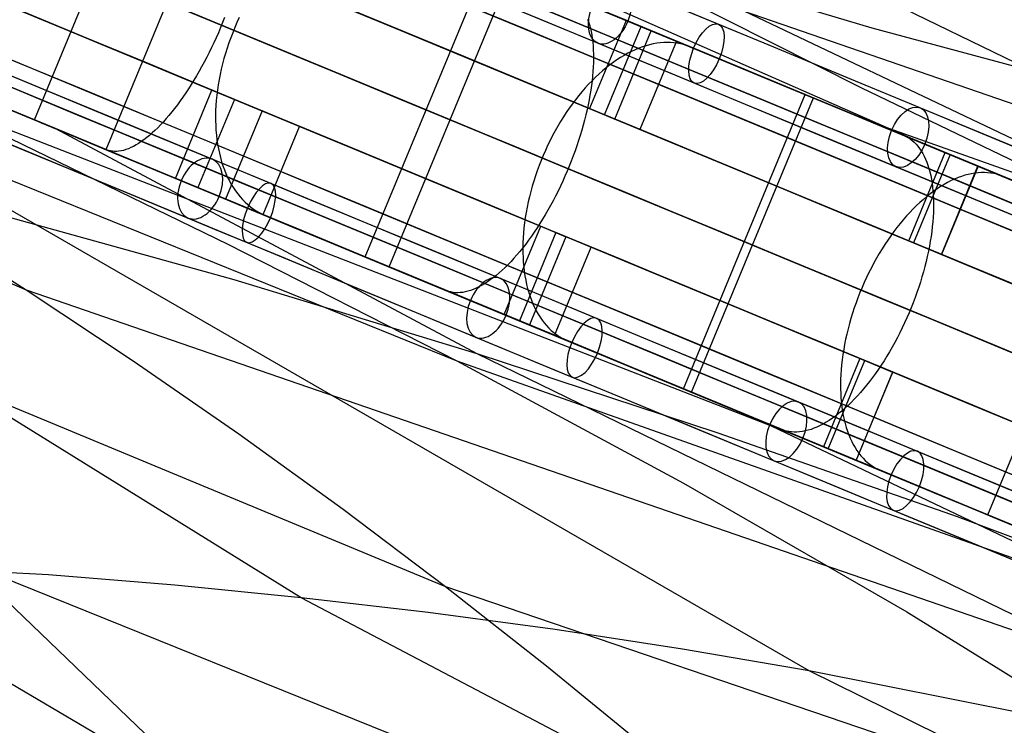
# Model space of a CAD drawing. Extents: x -3378 to 3007, y -425 to 173.
# Tile 370 of 396: x 2509 to 2602, y -153 to -87. Entities that reach past the tile are written whole.
import ezdxf

# ---------------------------------------------------------------- set-up
doc = ezdxf.new("R2010")
doc.units = 0
doc.layers.add('PREDEFINITO', color=7, linetype='CONTINUOUS')

msp = doc.modelspace()

# ---------------------------------------------------------------- linework, layer by layer
at = {"layer": 'PREDEFINITO'}
for p, q in [((2439.952, -30.246, 2529.24), (2593.737, -98.014, 2908.008)), ((2389.168, -53.456, 2307.779), (2550.428, -118.751, 2710.177)), ((2532.877, -56.493, 2490.824), (2691.819, -133.883, 2888.673)), ((2425.595, -64.906, 2529.24), (2582.257, -125.729, 2908.008)), ((2510.624, -96.059, 1431.605), (2522.105, -68.342, 1431.605)), ((2583.649, -147.963, 1734.319), (2450.41, -71.12, 1397.915)), ((2517.383, -98.858, 2840.919), (2528.864, -71.142, 2840.919)), ((2429.551, -78.125, 2287.676), (2509.863, -112.054, 2490.824)), ((2566.296, -80.442, 2710.177), (2665.411, -127.7, 2954.645)), ((2566.296, -80.442, 2710.177), (2589.547, -87.39, 2700.97)), ((2541.802, -108.973, 1445.949), (2553.282, -81.256, 1445.949)), ((2544.052, -109.905, 2865.62), (2555.533, -82.189, 2865.62)), ((2734.314, -139.931, 1917.212), (2567.202, -82.266, 1519.364)), ((2588.55, -93.041, 1509.55), (2567.202, -82.266, 1519.364)), ((2570.629, -88.441, 1442.75), (2557.067, -82.824, 1435.881)), ((2558.375, -83.364, 2879.868), (2570.222, -88.273, 2889.718)), ((2528.365, -86.891, 1399.065), (2528.167, -87.369, 1399.065)), ((2528.557, -86.41, 1399.081), (2528.365, -86.891, 1399.065)), ((2529.72, -86.892, 2892.776), (2529.512, -87.366, 2892.79)), ((2529.939, -86.424, 2892.749), (2529.72, -86.892, 2892.776)), ((2562.756, -86.554, 1422.247), (2562.853, -86.829, 1421.819)), ((2562.853, -86.829, 1421.819), (2562.941, -87.117, 1421.398)), ((2566.384, -86.683, 1441.504), (2562.94, -94.998, 1441.504)), ((2562.941, -87.117, 1421.398), (2563.019, -87.418, 1420.984)), ((2527.963, -87.845, 1399.081), (2527.753, -88.317, 1399.114)), ((2528.167, -87.369, 1399.065), (2527.963, -87.845, 1399.081)), ((2529.314, -87.844, 2892.79), (2529.126, -88.327, 2892.776)), ((2529.512, -87.366, 2892.79), (2529.314, -87.844, 2892.79)), ((2563.019, -87.418, 1420.984), (2563.089, -87.733, 1420.579)), ((2563.089, -87.733, 1420.579), (2563.149, -88.06, 1420.182)), ((2563.149, -88.06, 1420.182), (2563.199, -88.399, 1419.794)), ((2564.361, -95.587, 2896.261), (2567.806, -87.272, 2896.261)), ((2565.31, -95.98, 1436.079), (2568.754, -87.665, 1436.079)), ((2589.547, -87.39, 2700.97), (2613.02, -93.699, 2691.892)), ((2527.538, -88.786, 1399.164), (2527.317, -89.249, 1399.23)), ((2527.753, -88.317, 1399.114), (2527.538, -88.786, 1399.164)), ((2528.949, -88.813, 2892.749), (2528.783, -89.302, 2892.707)), ((2529.126, -88.327, 2892.776), (2528.949, -88.813, 2892.749)), ((2563.199, -88.399, 1419.794), (2563.24, -88.75, 1419.415)), ((2563.24, -88.75, 1419.415), (2563.271, -89.113, 1419.047)), ((2571.127, -88.648, 2891.456), (2567.683, -96.963, 2891.456)), ((2568.604, -88.976, 2909.769), (2568.265, -89.07, 2910.149)), ((2568.941, -88.899, 2909.383), (2568.604, -88.976, 2909.769)), ((2569.275, -88.839, 2908.992), (2568.941, -88.899, 2909.383)), ((2569.606, -88.795, 2908.596), (2569.275, -88.839, 2908.992)), ((2569.933, -88.769, 2908.196), (2569.606, -88.795, 2908.596)), ((2570.256, -88.759, 2907.792), (2569.933, -88.769, 2908.196)), ((2570.222, -88.273, 2889.718), (2582.273, -93.265, 2899.294)), ((2570.575, -88.766, 2907.384), (2570.256, -88.759, 2907.792)), ((2570.89, -88.791, 2906.973), (2570.575, -88.766, 2907.384)), ((2584.051, -94, 1449.938), (2570.629, -88.441, 1442.75)), ((2571.199, -88.832, 2906.56), (2570.89, -88.791, 2906.973)), ((2571.503, -88.891, 2906.144), (2571.199, -88.832, 2906.56)), ((2571.801, -88.966, 2905.728), (2571.503, -88.891, 2906.144)), ((2572.093, -89.058, 2905.31), (2571.801, -88.966, 2905.728)), ((2572.378, -89.166, 2904.892), (2572.093, -89.058, 2905.31)), ((2527.092, -89.708, 1399.313), (2526.862, -90.161, 1399.412)), ((2527.317, -89.249, 1399.23), (2527.092, -89.708, 1399.313)), ((2528.629, -89.793, 2892.652), (2528.485, -90.285, 2892.583)), ((2528.783, -89.302, 2892.707), (2528.629, -89.793, 2892.652)), ((2563.271, -89.113, 1419.047), (2563.293, -89.486, 1418.689)), ((2563.293, -89.486, 1418.689), (2563.305, -89.87, 1418.341)), ((2563.305, -89.87, 1418.341), (2563.307, -90.264, 1418.005)), ((2566.205, -89.978, 2912.282), (2565.861, -90.185, 2912.609)), ((2566.549, -89.787, 2911.946), (2566.205, -89.978, 2912.282)), ((2566.894, -89.611, 2911.602), (2566.549, -89.787, 2911.946)), ((2567.238, -89.452, 2911.25), (2566.894, -89.611, 2911.602)), ((2567.582, -89.308, 2910.89), (2567.238, -89.452, 2911.25)), ((2567.924, -89.181, 2910.523), (2567.582, -89.308, 2910.89)), ((2568.265, -89.07, 2910.149), (2567.924, -89.181, 2910.523)), ((2574.556, -90.068, 2901.661), (2572.378, -89.166, 2904.892)), ((2526.627, -90.608, 1399.527), (2526.388, -91.049, 1399.659)), ((2526.862, -90.161, 1399.412), (2526.627, -90.608, 1399.527)), ((2528.353, -90.779, 2892.5), (2528.233, -91.274, 2892.404)), ((2528.485, -90.285, 2892.583), (2528.353, -90.779, 2892.5)), ((2563.3, -90.667, 1417.681), (2563.283, -91.08, 1417.368)), ((2563.307, -90.264, 1418.005), (2563.3, -90.667, 1417.681)), ((2564.836, -90.897, 2913.533), (2564.498, -91.163, 2913.821)), ((2565.176, -90.645, 2913.235), (2564.836, -90.897, 2913.533)), ((2565.518, -90.408, 2912.927), (2565.176, -90.645, 2913.235)), ((2565.861, -90.185, 2912.609), (2565.518, -90.408, 2912.927)), ((2526.146, -91.482, 1399.806), (2525.9, -91.907, 1399.969)), ((2526.388, -91.049, 1399.659), (2526.146, -91.482, 1399.806)), ((2528.125, -91.768, 2892.294), (2528.028, -92.262, 2892.171)), ((2528.233, -91.274, 2892.404), (2528.125, -91.768, 2892.294)), ((2563.256, -91.501, 1417.068), (2563.22, -91.93, 1416.78)), ((2563.283, -91.08, 1417.368), (2563.256, -91.501, 1417.068)), ((2563.83, -91.738, 2914.365), (2563.501, -92.046, 2914.62)), ((2564.163, -91.444, 2914.099), (2563.83, -91.738, 2914.365)), ((2564.498, -91.163, 2913.821), (2564.163, -91.444, 2914.099)), ((2583.27, -93.678, 2888.736), (2577.824, -91.422, 2896.813)), ((2501.576, -92.314, 2837.774), (2512.574, -96.87, 2848.683)), ((2525.398, -92.733, 1400.341), (2525.143, -93.133, 1400.55)), ((2525.651, -92.325, 1400.147), (2525.398, -92.733, 1400.341)), ((2525.9, -91.907, 1399.969), (2525.651, -92.325, 1400.147)), ((2527.944, -92.754, 2892.035), (2527.871, -93.245, 2891.886)), ((2528.028, -92.262, 2892.171), (2527.944, -92.754, 2892.035)), ((2562.855, -92.701, 2915.095), (2562.538, -93.047, 2915.315)), ((2563.176, -92.367, 2914.864), (2562.855, -92.701, 2915.095)), ((2563.174, -92.367, 1416.506), (2563.119, -92.81, 1416.245)), ((2563.22, -91.93, 1416.78), (2563.174, -92.367, 1416.506)), ((2563.501, -92.046, 2914.62), (2563.176, -92.367, 2914.864)), ((2518.064, -99.139, 1423.106), (2504.107, -93.359, 1417.204)), ((2523.918, -101.565, 1426.643), (2527.362, -93.25, 1426.643)), ((2524.886, -93.522, 1400.774), (2524.627, -93.902, 1401.012)), ((2525.143, -93.133, 1400.55), (2524.886, -93.522, 1400.774)), ((2527.362, -93.25, 1426.643), (2529.482, -94.128, 1421.099)), ((2527.871, -93.245, 2891.886), (2527.811, -93.733, 2891.724)), ((2562.226, -93.405, 2915.522), (2561.92, -93.774, 2915.716)), ((2562.538, -93.047, 2915.315), (2562.226, -93.405, 2915.522)), ((2563.054, -93.261, 1415.998), (2562.98, -93.717, 1415.764)), ((2563.119, -92.81, 1416.245), (2563.054, -93.261, 1415.998)), ((2571.789, -121.394, 2888.736), (2583.27, -93.678, 2888.736)), ((2582.273, -93.265, 2899.294), (2594.512, -98.335, 2908.584)), ((2610.067, -103.393, 1499.689), (2588.55, -93.041, 1509.55)), ((2535.776, -141.081, 1753.649), (2459.425, -93.797, 1557.905)), ((2524.103, -94.629, 1401.531), (2523.839, -94.975, 1401.812)), ((2524.366, -94.271, 1401.265), (2524.103, -94.629, 1401.531)), ((2524.627, -93.902, 1401.012), (2524.366, -94.271, 1401.265)), ((2529.482, -94.128, 1421.099), (2526.038, -102.443, 1421.099)), ((2527.764, -94.218, 2891.55), (2527.728, -94.7, 2891.363)), ((2527.811, -93.733, 2891.724), (2527.764, -94.218, 2891.55)), ((2561.324, -94.545, 2916.066), (2561.035, -94.946, 2916.221)), ((2561.619, -94.154, 2915.898), (2561.324, -94.545, 2916.066)), ((2561.92, -93.774, 2915.716), (2561.619, -94.154, 2915.898)), ((2562.897, -94.179, 1415.545), (2562.804, -94.645, 1415.341)), ((2562.98, -93.717, 1415.764), (2562.897, -94.179, 1415.545)), ((2572.555, -121.711, 1462.111), (2584.035, -93.995, 1462.111)), ((2584.035, -93.995, 1462.111), (2588.278, -95.752, 1453.229)), ((2597.307, -99.49, 1457.43), (2584.051, -94, 1449.938)), ((2523.575, -95.31, 1402.105), (2523.31, -95.632, 1402.412)), ((2523.839, -94.975, 1401.812), (2523.575, -95.31, 1402.105)), ((2527.705, -95.177, 2891.164), (2527.695, -95.65, 2890.953)), ((2527.728, -94.7, 2891.363), (2527.705, -95.177, 2891.164)), ((2532.076, -95.203, 2872.615), (2528.632, -103.518, 2872.615)), ((2535.619, -96.67, 2868), (2532.076, -95.203, 2872.615)), ((2560.753, -95.357, 2916.363), (2560.479, -95.777, 2916.491)), ((2561.035, -94.946, 2916.221), (2560.753, -95.357, 2916.363)), ((2562.702, -95.116, 1415.151), (2562.592, -95.591, 1414.976)), ((2562.804, -94.645, 1415.341), (2562.702, -95.116, 1415.151)), ((2562.94, -94.998, 1441.504), (2565.31, -95.98, 1436.079)), ((2514.025, -97.467, 1422.308), (2510.624, -96.059, 1431.605)), ((2511.198, -96.296, 2848.346), (2517.383, -98.858, 2840.919)), ((2522.78, -96.239, 1403.063), (2522.516, -96.522, 1403.406)), ((2523.045, -95.942, 1402.731), (2522.78, -96.239, 1403.063)), ((2523.31, -95.632, 1402.412), (2523.045, -95.942, 1402.731)), ((2527.695, -95.65, 2890.953), (2527.697, -96.118, 2890.731)), ((2527.697, -96.118, 2890.731), (2527.711, -96.579, 2890.497)), ((2560.211, -96.205, 2916.605), (2559.951, -96.642, 2916.705)), ((2560.479, -95.777, 2916.491), (2560.211, -96.205, 2916.605)), ((2562.472, -96.069, 1414.817), (2562.344, -96.55, 1414.673)), ((2562.592, -95.591, 1414.976), (2562.472, -96.069, 1414.817)), ((2567.683, -96.963, 2891.456), (2564.361, -95.587, 2896.261)), ((2507.192, -97.254, 2729.275), (2528.87, -107.767, 2719.589)), ((2512.574, -96.87, 2848.683), (2523.805, -101.522, 2859.346)), ((2552.358, -118.102, 1519.364), (2512.662, -96.902, 1420.777)), ((2521.728, -97.289, 1404.503), (2521.468, -97.515, 1404.89)), ((2521.989, -97.047, 1404.127), (2521.728, -97.289, 1404.503)), ((2522.252, -96.792, 1403.761), (2521.989, -97.047, 1404.127)), ((2522.516, -96.522, 1403.406), (2522.252, -96.792, 1403.761)), ((2527.711, -96.579, 2890.497), (2527.738, -97.035, 2890.251)), ((2527.738, -97.035, 2890.251), (2527.777, -97.483, 2889.995)), ((2532.175, -104.985, 2868), (2535.619, -96.67, 2868)), ((2559.699, -97.086, 2916.791), (2559.456, -97.537, 2916.863)), ((2559.951, -96.642, 2916.705), (2559.699, -97.086, 2916.791)), ((2562.208, -97.032, 1414.544), (2562.063, -97.516, 1414.431)), ((2562.344, -96.55, 1414.673), (2562.208, -97.032, 1414.544)), ((2693.748, -133.235, 1697.859), (2590.248, -96.566, 1453.392)), ((2590.824, -96.807, 1447.899), (2592.522, -97.51, 1444.346)), ((2517.426, -98.876, 1413.009), (2516.065, -98.312, 1416.728)), ((2520.454, -98.27, 1406.528), (2520.207, -98.42, 1406.958)), ((2520.703, -98.105, 1406.106), (2520.454, -98.27, 1406.528)), ((2520.956, -97.924, 1405.691), (2520.703, -98.105, 1406.106)), ((2521.211, -97.727, 1405.286), (2520.956, -97.924, 1405.691)), ((2521.468, -97.515, 1404.89), (2521.211, -97.727, 1405.286)), ((2527.777, -97.483, 2889.995), (2527.829, -97.924, 2889.729)), ((2527.829, -97.924, 2889.729), (2527.893, -98.357, 2889.452)), ((2559.22, -97.995, 2916.92), (2558.994, -98.459, 2916.964)), ((2559.456, -97.537, 2916.863), (2559.22, -97.995, 2916.92)), ((2561.909, -98.001, 1414.334), (2561.748, -98.487, 1414.253)), ((2562.063, -97.516, 1414.431), (2561.909, -98.001, 1414.334)), ((2592.522, -97.51, 1444.346), (2592.738, -97.609, 1443.886)), ((2592.738, -97.609, 1443.886), (2592.947, -97.725, 1443.426)), ((2592.947, -97.725, 1443.426), (2593.149, -97.857, 1442.968)), ((2593.149, -97.857, 1442.968), (2593.343, -98.005, 1442.511)), ((2593.343, -98.005, 1442.511), (2593.53, -98.169, 1442.057)), ((2593.53, -98.169, 1442.057), (2593.708, -98.348, 1441.605)), ((2594.512, -98.335, 2908.584), (2606.933, -103.48, 2917.582)), ((2489.332, -99.245, 2500.173), (2509.863, -112.054, 2490.824)), ((2517.605, -98.94, 1412.528), (2517.426, -98.876, 1413.009)), ((2517.791, -98.989, 1412.047), (2517.605, -98.94, 1412.528)), ((2517.984, -99.02, 1411.567), (2517.791, -98.989, 1412.047)), ((2518.182, -99.035, 1411.089), (2517.984, -99.02, 1411.567)), ((2531.89, -104.866, 1429.332), (2518.064, -99.139, 1423.106)), ((2518.387, -99.033, 1410.614), (2518.182, -99.035, 1411.089)), ((2518.597, -99.014, 1410.141), (2518.387, -99.033, 1410.614)), ((2518.813, -98.979, 1409.672), (2518.597, -99.014, 1410.141)), ((2519.034, -98.927, 1409.206), (2518.813, -98.979, 1409.672)), ((2519.26, -98.858, 1408.745), (2519.034, -98.927, 1409.206)), ((2519.49, -98.773, 1408.29), (2519.26, -98.858, 1408.745)), ((2519.725, -98.672, 1407.839), (2519.49, -98.773, 1408.29)), ((2519.964, -98.554, 1407.395), (2519.725, -98.672, 1407.839)), ((2520.207, -98.42, 1406.958), (2519.964, -98.554, 1407.395)), ((2527.893, -98.357, 2889.452), (2527.969, -98.781, 2889.165)), ((2527.969, -98.781, 2889.165), (2528.057, -99.197, 2888.869)), ((2528.057, -99.197, 2888.869), (2528.158, -99.602, 2888.564)), ((2558.777, -98.928, 2916.993), (2558.569, -99.402, 2917.007)), ((2558.994, -98.459, 2916.964), (2558.777, -98.928, 2916.993)), ((2561.579, -98.972, 1414.189), (2561.402, -99.456, 1414.14)), ((2561.748, -98.487, 1414.253), (2561.579, -98.972, 1414.189)), ((2593.014, -107.455, 2918.269), (2596.458, -99.141, 2918.269)), ((2593.708, -98.348, 1441.605), (2593.878, -98.544, 1441.157)), ((2593.878, -98.544, 1441.157), (2594.04, -98.754, 1440.712)), ((2594.04, -98.754, 1440.712), (2594.193, -98.98, 1440.272)), ((2594.193, -98.98, 1440.272), (2594.337, -99.22, 1439.836)), ((2594.337, -99.22, 1439.836), (2594.472, -99.475, 1439.406)), ((2528.158, -99.602, 2888.564), (2528.27, -99.998, 2888.249)), ((2528.27, -99.998, 2888.249), (2528.394, -100.384, 2887.926)), ((2558.371, -99.88, 2917.007), (2558.183, -100.363, 2916.993)), ((2558.569, -99.402, 2917.007), (2558.371, -99.88, 2917.007)), ((2561.218, -99.939, 1414.107), (2561.027, -100.42, 1414.091)), ((2561.402, -99.456, 1414.14), (2561.218, -99.939, 1414.107)), ((2596.921, -99.332, 1458.151), (2593.477, -107.647, 1458.151)), ((2594.472, -99.475, 1439.406), (2594.598, -99.744, 1438.982)), ((2594.598, -99.744, 1438.982), (2594.715, -100.026, 1438.564)), ((2594.715, -100.026, 1438.564), (2594.822, -100.323, 1438.154)), ((2610.408, -104.918, 1465.232), (2597.307, -99.49, 1457.43)), ((2528.394, -100.384, 2887.926), (2528.53, -100.758, 2887.596)), ((2528.53, -100.758, 2887.596), (2528.677, -101.122, 2887.257)), ((2528.677, -101.122, 2887.257), (2528.835, -101.473, 2886.911)), ((2558.005, -100.848, 2916.964), (2557.837, -101.336, 2916.92)), ((2558.183, -100.363, 2916.993), (2558.005, -100.848, 2916.964)), ((2560.829, -100.899, 1414.091), (2560.624, -101.374, 1414.107)), ((2561.027, -100.42, 1414.091), (2560.829, -100.899, 1414.091)), ((2594.822, -100.323, 1438.154), (2594.92, -100.632, 1437.75)), ((2594.92, -100.632, 1437.75), (2595.008, -100.954, 1437.354)), ((2595.008, -100.954, 1437.354), (2595.086, -101.289, 1436.967)), ((2596.093, -108.731, 1452.86), (2599.537, -100.416, 1452.86)), ((2599.551, -100.422, 2913.288), (2596.107, -108.737, 2913.288)), ((2598.938, -101.126, 2931.18), (2598.623, -101.194, 2931.586)), ((2599.25, -101.074, 2930.77), (2598.938, -101.126, 2931.18)), ((2599.557, -101.04, 2930.355), (2599.25, -101.074, 2930.77)), ((2599.861, -101.022, 2929.936), (2599.557, -101.04, 2930.355)), ((2600.161, -101.021, 2929.514), (2599.861, -101.022, 2929.936)), ((2600.455, -101.037, 2929.088), (2600.161, -101.021, 2929.514)), ((2600.744, -101.07, 2928.66), (2600.455, -101.037, 2929.088)), ((2601.028, -101.12, 2928.23), (2600.744, -101.07, 2928.66)), ((2601.306, -101.187, 2927.798), (2601.028, -101.12, 2928.23)), ((2523.805, -101.522, 2859.346), (2535.246, -106.26, 2869.743)), ((2528.835, -101.473, 2886.911), (2529.004, -101.812, 2886.559)), ((2529.004, -101.812, 2886.559), (2529.185, -102.139, 2886.199)), ((2557.679, -101.826, 2916.863), (2557.532, -102.317, 2916.791)), ((2557.837, -101.336, 2916.92), (2557.679, -101.826, 2916.863)), ((2560.413, -101.845, 1414.14), (2560.195, -102.313, 1414.189)), ((2560.624, -101.374, 1414.107), (2560.413, -101.845, 1414.14)), ((2595.086, -101.289, 1436.967), (2595.154, -101.636, 1436.588)), ((2595.154, -101.636, 1436.588), (2595.213, -101.994, 1436.219)), ((2595.213, -101.994, 1436.219), (2595.261, -102.363, 1435.859)), ((2596.683, -101.95, 2933.884), (2596.355, -102.133, 2934.241)), ((2597.01, -101.784, 2933.519), (2596.683, -101.95, 2933.884)), ((2597.336, -101.633, 2933.146), (2597.01, -101.784, 2933.519)), ((2597.661, -101.498, 2932.766), (2597.336, -101.633, 2933.146)), ((2597.984, -101.38, 2932.379), (2597.661, -101.498, 2932.766)), ((2598.305, -101.279, 2931.985), (2597.984, -101.38, 2932.379)), ((2598.623, -101.194, 2931.586), (2598.305, -101.279, 2931.985)), ((2601.578, -101.271, 2927.365), (2601.306, -101.187, 2927.798)), ((2601.843, -101.371, 2926.932), (2601.578, -101.271, 2927.365)), ((2603.865, -102.209, 2923.584), (2601.843, -101.371, 2926.932)), ((2529.185, -102.139, 2886.199), (2529.376, -102.452, 2885.834)), ((2529.376, -102.452, 2885.834), (2529.577, -102.752, 2885.464)), ((2529.577, -102.752, 2885.464), (2529.789, -103.039, 2885.088)), ((2557.396, -102.809, 2916.705), (2557.272, -103.302, 2916.605)), ((2557.532, -102.317, 2916.791), (2557.396, -102.809, 2916.705)), ((2559.972, -102.775, 1414.253), (2559.743, -103.233, 1414.334)), ((2560.195, -102.313, 1414.189), (2559.972, -102.775, 1414.253)), ((2595.371, -102.773, 2935.257), (2595.044, -103.017, 2935.576)), ((2595.261, -102.363, 1435.859), (2595.299, -102.743, 1435.51)), ((2595.299, -102.743, 1435.51), (2595.327, -103.134, 1435.171)), ((2595.698, -102.544, 2934.928), (2595.371, -102.773, 2935.257)), ((2596.027, -102.331, 2934.589), (2595.698, -102.544, 2934.928)), ((2596.355, -102.133, 2934.241), (2596.027, -102.331, 2934.589)), ((2529.789, -103.039, 2885.088), (2530.01, -103.311, 2884.707)), ((2530.01, -103.311, 2884.707), (2530.242, -103.569, 2884.322)), ((2530.242, -103.569, 2884.322), (2530.483, -103.812, 2883.934)), ((2530.483, -103.812, 2883.934), (2530.732, -104.041, 2883.542)), ((2557.158, -103.794, 2916.491), (2557.055, -104.285, 2916.363)), ((2557.272, -103.302, 2916.605), (2557.158, -103.794, 2916.491)), ((2559.508, -103.684, 1414.431), (2559.268, -104.129, 1414.544)), ((2559.743, -103.233, 1414.334), (2559.508, -103.684, 1414.431)), ((2594.072, -103.833, 2936.471), (2593.753, -104.133, 2936.747)), ((2594.394, -103.547, 2936.184), (2594.072, -103.833, 2936.471)), ((2594.718, -103.275, 2935.885), (2594.394, -103.547, 2936.184)), ((2595.044, -103.017, 2935.576), (2594.718, -103.275, 2935.885)), ((2595.327, -103.134, 1435.171), (2595.345, -103.534, 1434.843)), ((2595.345, -103.534, 1434.843), (2595.352, -103.944, 1434.526)), ((2529.448, -111.125, 1529.125), (2506.329, -104.711, 1538.781)), ((2530.732, -104.041, 2883.542), (2530.991, -104.254, 2883.147)), ((2530.991, -104.254, 2883.147), (2531.258, -104.451, 2882.75)), ((2531.258, -104.451, 2882.75), (2531.534, -104.633, 2882.351)), ((2531.534, -104.633, 2882.351), (2531.817, -104.798, 2881.95)), ((2531.817, -104.798, 2881.95), (2532.108, -104.948, 2881.549)), ((2556.964, -104.775, 2916.221), (2556.885, -105.262, 2916.066)), ((2557.055, -104.285, 2916.363), (2556.964, -104.775, 2916.221)), ((2559.023, -104.567, 1414.673), (2558.774, -104.997, 1414.817)), ((2559.268, -104.129, 1414.544), (2559.023, -104.567, 1414.673)), ((2593.123, -104.772, 2937.264), (2592.813, -105.11, 2937.504)), ((2593.436, -104.446, 2937.012), (2593.123, -104.772, 2937.264)), ((2593.753, -104.133, 2936.747), (2593.436, -104.446, 2937.012)), ((2595.337, -104.789, 1433.928), (2595.314, -105.224, 1433.648)), ((2595.35, -104.362, 1434.221), (2595.337, -104.789, 1433.928)), ((2595.352, -103.944, 1434.526), (2595.35, -104.362, 1434.221)), ((2545.586, -110.54, 1435.881), (2531.89, -104.866, 1429.332)), ((2532.108, -104.948, 2881.549), (2532.406, -105.081, 2881.147)), ((2532.406, -105.081, 2881.147), (2534.735, -106.046, 2878.041)), ((2556.817, -105.747, 2915.898), (2556.761, -106.229, 2915.716)), ((2556.885, -105.262, 2916.066), (2556.817, -105.747, 2915.898)), ((2558.521, -105.419, 1414.976), (2558.263, -105.833, 1415.151)), ((2558.774, -104.997, 1414.817), (2558.521, -105.419, 1414.976)), ((2592.506, -105.46, 2937.731), (2592.205, -105.822, 2937.946)), ((2592.813, -105.11, 2937.504), (2592.506, -105.46, 2937.731)), ((2595.281, -105.666, 1433.38), (2595.237, -106.114, 1433.125)), ((2595.314, -105.224, 1433.648), (2595.281, -105.666, 1433.38)), ((2600.474, -133.275, 2910.192), (2611.954, -105.559, 2910.192)), ((2467.965, -106.244, 2267.789), (2549.378, -140.029, 2472.106)), ((2535.246, -106.26, 2869.743), (2546.893, -111.083, 2879.868)), ((2554.904, -114.4, 1441.504), (2558.348, -106.085, 1441.504)), ((2559.769, -106.674, 2896.261), (2556.325, -114.989, 2896.261)), ((2556.761, -106.229, 2915.716), (2556.716, -106.707, 2915.522)), ((2557.738, -106.634, 1415.545), (2557.47, -107.019, 1415.764)), ((2558.002, -106.238, 1415.341), (2557.738, -106.634, 1415.545)), ((2558.263, -105.833, 1415.151), (2558.002, -106.238, 1415.341)), ((2558.348, -106.085, 1441.504), (2560.718, -107.066, 1436.079)), ((2563.091, -108.05, 2891.456), (2559.769, -106.674, 2896.261)), ((2591.615, -106.579, 2938.335), (2591.329, -106.974, 2938.51)), ((2591.908, -106.195, 2938.147), (2591.615, -106.579, 2938.335)), ((2592.205, -105.822, 2937.946), (2591.908, -106.195, 2938.147)), ((2595.184, -106.569, 1432.884), (2595.121, -107.03, 1432.656)), ((2595.237, -106.114, 1433.125), (2595.184, -106.569, 1432.884)), ((2538.23, -107.493, 2873.383), (2544.052, -109.905, 2865.62)), ((2556.684, -107.18, 2915.315), (2556.663, -107.649, 2915.095)), ((2556.716, -106.707, 2915.522), (2556.684, -107.18, 2915.315)), ((2557.2, -107.394, 1415.998), (2556.927, -107.758, 1416.245)), ((2557.47, -107.019, 1415.764), (2557.2, -107.394, 1415.998)), ((2560.718, -107.066, 1436.079), (2557.274, -115.381, 1436.079)), ((2591.048, -107.378, 2938.671), (2590.773, -107.791, 2938.817)), ((2591.329, -106.974, 2938.51), (2591.048, -107.378, 2938.671)), ((2596.107, -108.737, 2913.288), (2593.014, -107.455, 2918.269)), ((2595.047, -107.496, 1432.442), (2594.964, -107.966, 1432.243)), ((2595.121, -107.03, 1432.656), (2595.047, -107.496, 1432.442)), ((2528.87, -107.767, 2719.589), (2550.428, -118.751, 2710.177)), ((2556.376, -108.453, 1416.78), (2556.098, -108.782, 1417.068)), ((2556.653, -108.111, 1416.506), (2556.376, -108.453, 1416.78)), ((2556.927, -107.758, 1416.245), (2556.653, -108.111, 1416.506)), ((2556.663, -107.649, 2915.095), (2556.654, -108.112, 2914.864)), ((2556.654, -108.112, 2914.864), (2556.657, -108.569, 2914.62)), ((2559.647, -116.364, 2891.456), (2563.091, -108.05, 2891.456)), ((2590.504, -108.214, 2938.95), (2590.242, -108.644, 2939.068)), ((2590.773, -107.791, 2938.817), (2590.504, -108.214, 2938.95)), ((2593.477, -107.647, 1458.151), (2596.093, -108.731, 1452.86)), ((2594.871, -108.441, 1432.058), (2594.768, -108.919, 1431.887)), ((2594.964, -107.966, 1432.243), (2594.871, -108.441, 1432.058)), ((2545.626, -110.557, 1436.846), (2541.802, -108.973, 1445.949)), ((2555.54, -109.402, 1417.681), (2555.26, -109.692, 1418.005)), ((2555.819, -109.098, 1417.368), (2555.54, -109.402, 1417.681)), ((2556.098, -108.782, 1417.068), (2555.819, -109.098, 1417.368)), ((2556.657, -108.569, 2914.62), (2556.672, -109.019, 2914.365)), ((2556.672, -109.019, 2914.365), (2556.699, -109.463, 2914.099)), ((2556.699, -109.463, 2914.099), (2556.738, -109.898, 2913.821)), ((2589.987, -109.083, 2939.172), (2589.739, -109.529, 2939.261)), ((2590.242, -108.644, 2939.068), (2589.987, -109.083, 2939.172)), ((2594.656, -109.4, 1431.732), (2594.535, -109.883, 1431.591)), ((2594.768, -108.919, 1431.887), (2594.656, -109.4, 1431.732)), ((2554.7, -110.232, 1418.689), (2554.42, -110.481, 1419.047)), ((2554.98, -109.969, 1418.341), (2554.7, -110.232, 1418.689)), ((2555.26, -109.692, 1418.005), (2554.98, -109.969, 1418.341)), ((2556.738, -109.898, 2913.821), (2556.788, -110.325, 2913.533)), ((2556.788, -110.325, 2913.533), (2556.85, -110.744, 2913.235)), ((2589.499, -109.982, 2939.335), (2589.267, -110.44, 2939.395)), ((2589.739, -109.529, 2939.261), (2589.499, -109.982, 2939.335)), ((2594.404, -110.369, 1431.465), (2594.264, -110.855, 1431.355)), ((2594.535, -109.883, 1431.591), (2594.404, -110.369, 1431.465)), ((2552.358, -118.102, 1519.364), (2529.448, -111.125, 1529.125)), ((2559.148, -116.158, 1442.75), (2545.586, -110.54, 1435.881)), ((2546.893, -111.083, 2879.868), (2558.741, -115.99, 2889.718)), ((2553.315, -111.327, 1420.579), (2553.044, -111.501, 1420.984)), ((2553.589, -111.138, 1420.182), (2553.315, -111.327, 1420.579)), ((2553.865, -110.934, 1419.794), (2553.589, -111.138, 1420.182)), ((2554.142, -110.715, 1419.415), (2553.865, -110.934, 1419.794)), ((2554.42, -110.481, 1419.047), (2554.142, -110.715, 1419.415)), ((2556.85, -110.744, 2913.235), (2556.924, -111.154, 2912.927)), ((2556.924, -111.154, 2912.927), (2557.01, -111.553, 2912.609)), ((2589.042, -110.905, 2939.44), (2588.827, -111.375, 2939.47)), ((2589.267, -110.44, 2939.395), (2589.042, -110.905, 2939.44)), ((2594.264, -110.855, 1431.355), (2594.116, -111.342, 1431.261)), ((2509.863, -112.054, 2490.824), (2676.975, -169.72, 2888.673)), ((2509.863, -112.054, 2490.824), (2519.947, -118.753, 2486.172)), ((2549.451, -112.141, 1427.743), (2547.921, -111.508, 1431.384)), ((2549.653, -112.215, 1427.272), (2549.451, -112.141, 1427.743)), ((2549.861, -112.272, 1426.801), (2549.653, -112.215, 1427.272)), ((2551.233, -112.264, 1424.02), (2550.991, -112.307, 1424.475)), ((2551.48, -112.204, 1423.569), (2551.233, -112.264, 1424.02)), ((2551.732, -112.128, 1423.122), (2551.48, -112.204, 1423.569)), ((2551.987, -112.035, 1422.682), (2551.732, -112.128, 1423.122)), ((2552.246, -111.926, 1422.247), (2551.987, -112.035, 1422.682)), ((2552.509, -111.8, 1421.819), (2552.246, -111.926, 1422.247)), ((2552.775, -111.658, 1421.398), (2552.509, -111.8, 1421.819)), ((2553.044, -111.501, 1420.984), (2552.775, -111.658, 1421.398)), ((2557.01, -111.553, 2912.609), (2557.107, -111.943, 2912.282)), ((2557.107, -111.943, 2912.282), (2557.215, -112.322, 2911.946)), ((2588.62, -111.849, 2939.485), (2588.421, -112.328, 2939.485)), ((2588.827, -111.375, 2939.47), (2588.62, -111.849, 2939.485)), ((2593.958, -111.829, 1431.182), (2593.792, -112.315, 1431.118)), ((2594.116, -111.342, 1431.261), (2593.958, -111.829, 1431.182)), ((2550.075, -112.313, 1426.332), (2549.861, -112.272, 1426.801)), ((2550.296, -112.337, 1425.864), (2550.075, -112.313, 1426.332)), ((2550.522, -112.344, 1425.398), (2550.296, -112.337, 1425.864)), ((2550.754, -112.334, 1424.935), (2550.522, -112.344, 1425.398)), ((2550.991, -112.307, 1424.475), (2550.754, -112.334, 1424.935)), ((2557.215, -112.322, 2911.946), (2557.334, -112.69, 2911.602)), ((2557.334, -112.69, 2911.602), (2557.465, -113.046, 2911.25)), ((2557.465, -113.046, 2911.25), (2557.607, -113.391, 2910.89)), ((2588.232, -112.809, 2939.47), (2588.053, -113.294, 2939.44)), ((2588.421, -112.328, 2939.485), (2588.232, -112.809, 2939.47)), ((2593.618, -112.8, 1431.071), (2593.435, -113.284, 1431.039)), ((2593.792, -112.315, 1431.118), (2593.618, -112.8, 1431.071)), ((2557.607, -113.391, 2910.89), (2557.759, -113.723, 2910.523)), ((2557.759, -113.723, 2910.523), (2557.922, -114.042, 2910.149)), ((2557.922, -114.042, 2910.149), (2558.095, -114.348, 2909.769)), ((2587.883, -113.781, 2939.395), (2587.722, -114.27, 2939.335)), ((2588.053, -113.294, 2939.44), (2587.883, -113.781, 2939.395)), ((2593.245, -113.765, 1431.023), (2593.047, -114.243, 1431.023)), ((2593.435, -113.284, 1431.039), (2593.245, -113.765, 1431.023)), ((2558.095, -114.348, 2909.769), (2558.278, -114.641, 2909.383)), ((2558.278, -114.641, 2909.383), (2558.472, -114.92, 2908.992)), ((2558.472, -114.92, 2908.992), (2558.675, -115.184, 2908.596)), ((2587.572, -114.76, 2939.261), (2587.432, -115.25, 2939.172)), ((2587.722, -114.27, 2939.335), (2587.572, -114.76, 2939.261)), ((2592.841, -114.718, 1431.039), (2592.628, -115.189, 1431.071)), ((2593.047, -114.243, 1431.023), (2592.841, -114.718, 1431.039)), ((2558.675, -115.184, 2908.596), (2558.888, -115.435, 2908.196)), ((2558.888, -115.435, 2908.196), (2559.109, -115.67, 2907.792)), ((2559.109, -115.67, 2907.792), (2559.34, -115.89, 2907.384)), ((2559.34, -115.89, 2907.384), (2559.58, -116.095, 2906.973)), ((2587.302, -115.741, 2939.068), (2587.183, -116.231, 2938.95)), ((2587.432, -115.25, 2939.172), (2587.302, -115.741, 2939.068)), ((2592.408, -115.656, 1431.118), (2592.182, -116.117, 1431.182)), ((2592.628, -115.189, 1431.071), (2592.408, -115.656, 1431.118)), ((2558.741, -115.99, 2889.718), (2570.792, -120.981, 2899.294)), ((2572.569, -121.719, 1449.938), (2559.148, -116.158, 1442.75)), ((2559.58, -116.095, 2906.973), (2559.828, -116.285, 2906.56)), ((2559.828, -116.285, 2906.56), (2560.084, -116.458, 2906.144)), ((2560.084, -116.458, 2906.144), (2560.348, -116.616, 2905.728)), ((2560.348, -116.616, 2905.728), (2560.619, -116.757, 2905.31)), ((2560.619, -116.757, 2905.31), (2560.897, -116.882, 2904.892)), ((2560.897, -116.882, 2904.892), (2563.076, -117.785, 2901.661)), ((2587.074, -116.719, 2938.817), (2586.977, -117.206, 2938.671)), ((2587.183, -116.231, 2938.95), (2587.074, -116.719, 2938.817)), ((2591.949, -116.573, 1431.261), (2591.71, -117.022, 1431.355)), ((2592.182, -116.117, 1431.182), (2591.949, -116.573, 1431.261)), ((2586.89, -117.691, 2938.51), (2586.814, -118.172, 2938.335)), ((2586.977, -117.206, 2938.671), (2586.89, -117.691, 2938.51)), ((2591.465, -117.465, 1431.465), (2591.214, -117.9, 1431.591)), ((2591.71, -117.022, 1431.355), (2591.465, -117.465, 1431.465)), ((2519.947, -118.753, 2486.172), (2529.898, -125.649, 2481.514)), ((2550.428, -118.751, 2710.177), (2653.929, -155.419, 2954.645)), ((2550.428, -118.751, 2710.177), (2571.782, -130.279, 2700.97)), ((2711.3, -195.492, 1917.212), (2552.358, -118.102, 1519.364)), ((2575.073, -125.578, 1509.55), (2552.358, -118.102, 1519.364)), ((2588.422, -118.542, 2918.269), (2584.978, -126.857, 2918.269)), ((2585.441, -127.049, 1458.151), (2588.885, -118.734, 1458.151)), ((2586.749, -118.65, 2938.147), (2586.695, -119.124, 2937.946)), ((2586.814, -118.172, 2938.335), (2586.749, -118.65, 2938.147)), ((2591.515, -119.823, 2913.288), (2588.422, -118.542, 2918.269)), ((2588.885, -118.734, 1458.151), (2591.501, -119.817, 1452.86)), ((2590.697, -118.747, 1431.887), (2590.432, -119.158, 1432.058)), ((2590.958, -118.328, 1431.732), (2590.697, -118.747, 1431.887)), ((2591.214, -117.9, 1431.591), (2590.958, -118.328, 1431.732)), ((2566.344, -119.138, 2896.813), (2571.789, -121.394, 2888.736)), ((2586.652, -119.594, 2937.731), (2586.621, -120.058, 2937.504)), ((2586.695, -119.124, 2937.946), (2586.652, -119.594, 2937.731)), ((2590.162, -119.559, 1432.243), (2589.888, -119.951, 1432.442)), ((2590.432, -119.158, 1432.058), (2590.162, -119.559, 1432.243)), ((2586.601, -120.516, 2937.264), (2586.592, -120.968, 2937.012)), ((2586.621, -120.058, 2937.504), (2586.601, -120.516, 2937.264)), ((2591.501, -119.817, 1452.86), (2588.057, -128.132, 1452.86)), ((2588.071, -128.138, 2913.288), (2591.515, -119.823, 2913.288)), ((2589.611, -120.332, 1432.656), (2589.33, -120.703, 1432.884)), ((2589.888, -119.951, 1432.442), (2589.611, -120.332, 1432.656)), ((2570.792, -120.981, 2899.294), (2583.032, -126.051, 2908.584)), ((2586.592, -120.968, 2937.012), (2586.595, -121.414, 2936.747)), ((2586.595, -121.414, 2936.747), (2586.609, -121.852, 2936.471)), ((2588.759, -121.41, 1433.38), (2588.47, -121.746, 1433.648)), ((2589.046, -121.062, 1433.125), (2588.759, -121.41, 1433.38)), ((2589.33, -120.703, 1432.884), (2589.046, -121.062, 1433.125)), ((2576.798, -123.469, 1453.229), (2572.555, -121.711, 1462.111)), ((2585.825, -127.209, 1457.43), (2572.569, -121.719, 1449.938)), ((2586.609, -121.852, 2936.471), (2586.634, -122.282, 2936.184)), ((2586.634, -122.282, 2936.184), (2586.671, -122.703, 2935.885)), ((2587.886, -122.381, 1434.221), (2587.592, -122.678, 1434.526)), ((2588.179, -122.07, 1433.928), (2587.886, -122.381, 1434.221)), ((2588.47, -121.746, 1433.648), (2588.179, -122.07, 1433.928)), ((2586.671, -122.703, 2935.885), (2586.718, -123.116, 2935.576)), ((2587.002, -123.233, 1435.171), (2586.706, -123.489, 1435.51)), ((2586.718, -123.116, 2935.576), (2586.777, -123.519, 2935.257)), ((2587.297, -122.963, 1434.843), (2587.002, -123.233, 1435.171)), ((2587.592, -122.678, 1434.526), (2587.297, -122.963, 1434.843)), ((2677.88, -171.543, 1697.859), (2578.766, -124.286, 1453.392)), ((2585.82, -124.171, 1436.588), (2585.527, -124.367, 1436.967)), ((2586.115, -123.958, 1436.219), (2585.82, -124.171, 1436.588)), ((2586.41, -123.731, 1435.859), (2586.115, -123.958, 1436.219)), ((2586.706, -123.489, 1435.51), (2586.41, -123.731, 1435.859)), ((2586.777, -123.519, 2935.257), (2586.847, -123.913, 2934.928)), ((2586.847, -123.913, 2934.928), (2586.929, -124.296, 2934.589)), ((2586.929, -124.296, 2934.589), (2587.021, -124.668, 2934.241)), ((2581.041, -125.226, 1444.346), (2579.344, -124.523, 1447.899)), ((2581.264, -125.309, 1443.886), (2581.041, -125.226, 1444.346)), ((2583.81, -125.216, 1439.406), (2583.534, -125.301, 1439.836)), ((2584.089, -125.115, 1438.982), (2583.81, -125.216, 1439.406)), ((2584.371, -124.998, 1438.564), (2584.089, -125.115, 1438.982)), ((2584.657, -124.864, 1438.154), (2584.371, -124.998, 1438.564)), ((2584.945, -124.714, 1437.75), (2584.657, -124.864, 1438.154)), ((2585.235, -124.549, 1437.354), (2584.945, -124.714, 1437.75)), ((2585.527, -124.367, 1436.967), (2585.235, -124.549, 1437.354)), ((2587.021, -124.668, 2934.241), (2587.123, -125.029, 2933.884)), ((2587.123, -125.029, 2933.884), (2587.237, -125.378, 2933.519)), ((2529.898, -125.649, 2481.514), (2539.711, -132.742, 2476.831)), ((2597.607, -133.472, 1499.689), (2575.073, -125.578, 1509.55)), ((2581.494, -125.375, 1443.426), (2581.264, -125.309, 1443.886)), ((2581.73, -125.425, 1442.968), (2581.494, -125.375, 1443.426)), ((2581.972, -125.457, 1442.511), (2581.73, -125.425, 1442.968)), ((2582.22, -125.473, 1442.057), (2581.972, -125.457, 1442.511)), ((2582.473, -125.472, 1441.605), (2582.22, -125.473, 1442.057)), ((2582.731, -125.455, 1441.157), (2582.473, -125.472, 1441.605)), ((2582.995, -125.42, 1440.712), (2582.731, -125.455, 1441.157)), ((2583.262, -125.369, 1440.272), (2582.995, -125.42, 1440.712)), ((2583.032, -126.051, 2908.584), (2595.453, -131.195, 2917.582)), ((2583.534, -125.301, 1439.836), (2583.262, -125.369, 1440.272)), ((2587.237, -125.378, 2933.519), (2587.361, -125.715, 2933.146)), ((2587.361, -125.715, 2933.146), (2587.496, -126.04, 2932.766)), ((2587.496, -126.04, 2932.766), (2587.641, -126.352, 2932.379)), ((2587.641, -126.352, 2932.379), (2587.795, -126.651, 2931.985)), ((2587.795, -126.651, 2931.985), (2587.96, -126.936, 2931.586)), ((2587.96, -126.936, 2931.586), (2588.135, -127.207, 2931.18)), ((2598.927, -132.636, 1465.232), (2585.825, -127.209, 1457.43)), ((2588.135, -127.207, 2931.18), (2588.319, -127.463, 2930.77)), ((2588.319, -127.463, 2930.77), (2588.512, -127.706, 2930.355)), ((2588.512, -127.706, 2930.355), (2588.714, -127.933, 2929.936)), ((2588.714, -127.933, 2929.936), (2588.926, -128.145, 2929.514)), ((2588.926, -128.145, 2929.514), (2589.145, -128.342, 2929.088)), ((2589.145, -128.342, 2929.088), (2589.373, -128.523, 2928.66)), ((2589.373, -128.523, 2928.66), (2589.609, -128.688, 2928.23)), ((2589.609, -128.688, 2928.23), (2589.853, -128.838, 2927.798)), ((2589.853, -128.838, 2927.798), (2590.104, -128.971, 2927.365)), ((2590.104, -128.971, 2927.365), (2590.362, -129.087, 2926.932)), ((2590.362, -129.087, 2926.932), (2592.385, -129.925, 2923.584)), ((2571.782, -130.279, 2700.97), (2592.841, -142.415, 2691.892)), ((2595.418, -131.181, 2918.561), (2600.474, -133.275, 2910.192)), ((2595.453, -131.195, 2917.582), (2608.051, -136.414, 2926.286)), ((2611.869, -137.996, 1473.339), (2598.927, -132.636, 1465.232)), ((2539.711, -132.742, 2476.831), (2549.378, -140.029, 2472.106)), ((2629.834, -145.436, 1485.284), (2597.607, -133.472, 1499.689)), ((2511.968, -138.928, 1764.281), (2435.171, -134.623, 1802.27)), ((2527.657, -160.488, 1875.929), (2488.394, -137.423, 1775.584)), ((2504.325, -137.822, 2248.08), (2586.537, -170.947, 2452.471)), ((2504.325, -137.822, 2248.08), (2521.868, -154.678, 2238.293)), ((2523.849, -139.908, 1758.875), (2511.968, -138.928, 1764.281)), ((2535.776, -141.081, 1753.649), (2523.849, -139.908, 1758.875)), ((2549.378, -140.029, 2472.106), (2633.734, -168.709, 2673.718)), ((2549.378, -140.029, 2472.106), (2558.894, -147.507, 2467.32)), ((2615.439, -182.919, 1955.565), (2535.776, -141.081, 1753.649)), ((2547.734, -142.47, 1748.608), (2535.776, -141.081, 1753.649)), ((2559.71, -144.08, 1743.728), (2547.734, -142.47, 1748.608)), ((2592.841, -142.415, 2691.892), (2613.519, -155.217, 2682.855)), ((2571.686, -145.911, 1738.975), (2559.71, -144.08, 1743.728)), ((2583.649, -147.963, 1734.319), (2571.686, -145.911, 1738.975)), ((2558.894, -147.507, 2467.32), (2568.258, -155.163, 2462.461)), ((2663.577, -187.332, 1935.931), (2583.649, -147.963, 1734.319)), ((2607.484, -152.717, 1725.182), (2583.649, -147.963, 1734.319))]:
    msp.add_line(p, q, dxfattribs=at)
at = {"layer": 'PREDEFINITO', "extrusion": (0.735029, -0.304459, 0.605835)}
msp.add_circle((902.028, 842.981, 3661.777), 3, dxfattribs=at)
at = {"layer": 'PREDEFINITO', "extrusion": (0.831123, -0.344262, 0.436712)}
msp.add_circle((902.028, 242.893, 2799.536), 3, dxfattribs=at)
at = {"layer": 'PREDEFINITO', "extrusion": (0.762168, -0.3157, 0.565184)}
msp.add_circle((902.028, 1026.454, 3652.41), 3, dxfattribs=at)
at = {"layer": 'PREDEFINITO', "extrusion": (-0.705929, 0.292405, -0.645107)}
msp.add_circle((-872.028, 658.575, -3661.917), 3, dxfattribs=at)
at = {"layer": 'PREDEFINITO', "extrusion": (-0.849814, 0.352004, -0.392313)}
msp.add_circle((-872.028, 378.267, -2747.87), 3, dxfattribs=at)
at = {"layer": 'PREDEFINITO', "extrusion": (-0.735029, 0.304459, -0.605835)}
msp.add_circle((-872.028, 842.981, -3661.777), 3, dxfattribs=at)
at = {"layer": 'PREDEFINITO', "extrusion": (-0.831123, 0.344262, -0.436712)}
msp.add_circle((-872.028, 242.893, -2799.536), 3, dxfattribs=at)
at = {"layer": 'PREDEFINITO', "extrusion": (-0.762168, 0.3157, -0.565184)}
msp.add_circle((-872.028, 1026.454, -3652.41), 3, dxfattribs=at)
at = {"layer": 'PREDEFINITO', "extrusion": (-0.810266, 0.335623, -0.480444)}
msp.add_circle((-872.028, 103.955, -2844.897), 3, dxfattribs=at)
at = {"layer": 'PREDEFINITO', "extrusion": (-0.382683, -0.92388, 1.48291e-15)}
msp.add_arc((2855.726, 2295, -897.634), 765.607, 90.328796, 179.999998, dxfattribs=at)
at = {"layer": 'PREDEFINITO', "extrusion": (-0.382683, -0.92388, 8.47377e-16)}
msp.add_arc((2085.726, 2115, -897.634), 765.607, 270.328797, 359.999997, dxfattribs=at)
at = {"layer": 'PREDEFINITO', "extrusion": (-0.382683, -0.92388, -2.23212e-16)}
msp.add_arc((2855.726, 2295, -902.028), 755, 91.138407, 179.999998, dxfattribs=at)
at = {"layer": 'PREDEFINITO', "extrusion": (-0.382683, -0.92388, -7.97186e-16)}
msp.add_arc((2085.726, 2115, -902.028), 755, 271.138411, 359.999994, dxfattribs=at)
at = {"layer": 'PREDEFINITO', "extrusion": (0.382683, 0.92388, -1.1978e-15)}
msp.add_arc((-2855.73, 2294, 905.028), 747.999, 359.999975, 88.076932, dxfattribs=at)
at = {"layer": 'PREDEFINITO', "extrusion": (-0.382683, -0.92388, -8.78413e-16)}
for centre in [(2855.726, 2295, -902.028), (2855.726, 2295, -893.028)]:
    msp.add_arc(centre, 751, 91.449718, 179.999998, dxfattribs=at)
at = {"layer": 'PREDEFINITO', "extrusion": (-0.382683, -0.92388, 4.55473e-16)}
msp.add_arc((2085.726, 2115, -902.028), 751, 271.449717, 359.999999, dxfattribs=at)
at = {"layer": 'PREDEFINITO', "extrusion": (0.382683, 0.92388, 9.57203e-16)}
msp.add_arc((-2855.73, 2294, 902.028), 750.999, 359.999975, 88.076932, dxfattribs=at)
at = {"layer": 'PREDEFINITO', "extrusion": (-0.382683, -0.92388, 1.33089e-16)}
msp.add_arc((2085.731, 2114, -905.028), 747.999, 271.923078, 0.000014, dxfattribs=at)
at = {"layer": 'PREDEFINITO', "extrusion": (-0.382683, -0.92388, -6.50676e-16)}
msp.add_arc((2855.726, 2295, -900.028), 751, 91.449718, 179.999998, dxfattribs=at)
at = {"layer": 'PREDEFINITO', "extrusion": (-0.382683, -0.92388, -2.1147e-15)}
msp.add_arc((2085.726, 2115, -900.028), 751, 271.449718, 359.999999, dxfattribs=at)
at = {"layer": 'PREDEFINITO', "extrusion": (0.382683, 0.92388, -2.01245e-16)}
msp.add_arc((-2855.726, 2295, 902.028), 744.999, 0.000002, 88.076906, dxfattribs=at)
at = {"layer": 'PREDEFINITO', "extrusion": (0.382683, 0.92388, -5.36653e-16)}
msp.add_arc((-2085.726, 2115, 902.028), 744.999, 180, 268.076908, dxfattribs=at)
at = {"layer": 'PREDEFINITO', "extrusion": (-0.382683, -0.92388, -1.67704e-16)}
msp.add_arc((2085.731, 2114, -902.028), 744.999, 271.923078, 0.000014, dxfattribs=at)
at = {"layer": 'PREDEFINITO', "extrusion": (0.382683, 0.92388, 1.74412e-15)}
msp.add_arc((-2855.73, 2294, 902.028), 744.999, 359.999975, 88.076932, dxfattribs=at)
at = {"layer": 'PREDEFINITO', "extrusion": (-0.382683, -0.92388, 5.94126e-16)}
msp.add_arc((2085.731, 2114, -902.028), 750.999, 271.923078, 0.000014, dxfattribs=at)
at = {"layer": 'PREDEFINITO', "extrusion": (0.382683, 0.92388, 9.98169e-16)}
msp.add_arc((-2855.73, 2294, 899.028), 747.999, 359.999975, 88.076932, dxfattribs=at)
at = {"layer": 'PREDEFINITO', "extrusion": (-0.382683, -0.92388, 4.69571e-16)}
msp.add_arc((2855.726, 2295, -900.028), 744.999, 91.923096, 179.999997, dxfattribs=at)
at = {"layer": 'PREDEFINITO', "extrusion": (-0.382683, -0.92388, -2.75035e-15)}
msp.add_arc((2085.726, 2115, -900.028), 744.999, 271.923094, 360, dxfattribs=at)
at = {"layer": 'PREDEFINITO', "extrusion": (-0.382683, -0.92388, 1.99634e-16)}
msp.add_arc((2085.731, 2114, -899.028), 747.999, 271.923078, 0.000014, dxfattribs=at)
at = {"layer": 'PREDEFINITO', "extrusion": (-0.382683, -0.92388, 4.94557e-16)}
msp.add_arc((2855.726, 2295, -902.028), 735, 92.729396, 180.000003, dxfattribs=at)
at = {"layer": 'PREDEFINITO', "extrusion": (-0.382683, -0.92388, 1.73095e-15)}
msp.add_arc((2085.726, 2115, -902.028), 735, 272.729402, 359.999996, dxfattribs=at)
at = {"layer": 'PREDEFINITO', "extrusion": (-0.382683, -0.92388, 6.22162e-16)}
msp.add_arc((2855.726, 2295, -887.028), 770, 90, 180, dxfattribs=at)
at = {"layer": 'PREDEFINITO', "extrusion": (-0.382683, -0.92388, -1.68873e-15)}
msp.add_arc((2085.726, 2115, -887.028), 770, 270, 0, dxfattribs=at)
at = {"layer": 'PREDEFINITO', "extrusion": (-0.382683, -0.92388, -3.57872e-15)}
msp.add_arc((2085.726, 2115, -893.028), 751, 271.449718, 359.999999, dxfattribs=at)
at = {"layer": 'PREDEFINITO', "extrusion": (-0.382683, -0.92388, -1.68461e-15)}
msp.add_arc((2855.726, 2295, -893.028), 748, 91.685444, 179.999998, dxfattribs=at)
at = {"layer": 'PREDEFINITO', "extrusion": (-0.382683, -0.92388, -2.5104e-15)}
msp.add_arc((2085.726, 2115, -893.028), 748, 271.685443, 359.999999, dxfattribs=at)
at = {"layer": 'PREDEFINITO', "extrusion": (-0.382683, -0.92388, -6.03735e-16)}
msp.add_arc((2855.726, 2295, -893.028), 744.999, 91.923096, 179.999997, dxfattribs=at)
at = {"layer": 'PREDEFINITO', "extrusion": (-0.382683, -0.92388, -3.32054e-15)}
msp.add_arc((2085.726, 2115, -893.028), 744.999, 271.923094, 360, dxfattribs=at)
at = {"layer": 'PREDEFINITO', "extrusion": (-0.382683, -0.92388, 2.11844e-16)}
msp.add_arc((2855.726, 2295, -876.421), 765.607, 90.328796, 179.999998, dxfattribs=at)
at = {"layer": 'PREDEFINITO', "extrusion": (-0.382683, -0.92388, -3.1474e-15)}
msp.add_arc((2085.726, 2115, -876.421), 765.607, 270.328797, 359.999997, dxfattribs=at)
at = {"layer": 'PREDEFINITO', "extrusion": (-0.382683, -0.92388, 5.85608e-16)}
msp.add_arc((2855.726, 2295, -881.028), 751, 91.449718, 179.999998, dxfattribs=at)
at = {"layer": 'PREDEFINITO', "extrusion": (-0.382683, -0.92388, -1.04108e-15)}
msp.add_arc((2085.726, 2115, -881.028), 751, 271.449718, 359.999999, dxfattribs=at)
at = {"layer": 'PREDEFINITO', "extrusion": (-0.382683, -0.92388, -5.29882e-16)}
msp.add_arc((2855.726, 2295, -887.028), 735, 92.729396, 180.000003, dxfattribs=at)
at = {"layer": 'PREDEFINITO', "extrusion": (-0.382683, -0.92388, 7.06509e-17)}
msp.add_arc((2085.726, 2115, -887.028), 735, 272.729402, 359.999996, dxfattribs=at)
at = {"layer": 'PREDEFINITO', "extrusion": (-0.382683, -0.92388, -6.60631e-17)}
msp.add_arc((2855.726, 2295, -881.028), 748, 91.685444, 179.999998, dxfattribs=at)
at = {"layer": 'PREDEFINITO', "extrusion": (-0.382683, -0.92388, -1.58552e-15)}
msp.add_arc((2085.726, 2115, -881.028), 748, 271.685443, 359.999999, dxfattribs=at)
at = {"layer": 'PREDEFINITO', "extrusion": (-0.382683, -0.92388, -4.36031e-16)}
msp.add_arc((2855.726, 2295, -881.028), 744.999, 91.923096, 179.999997, dxfattribs=at)
at = {"layer": 'PREDEFINITO', "extrusion": (-0.382683, -0.92388, -1.27455e-15)}
msp.add_arc((2085.726, 2115, -881.028), 744.999, 271.923094, 360, dxfattribs=at)
at = {"layer": 'PREDEFINITO', "extrusion": (-0.382683, -0.92388, 7.48277e-16)}
msp.add_arc((2855.726, 2295, -874.028), 751, 91.449718, 179.999998, dxfattribs=at)
at = {"layer": 'PREDEFINITO', "extrusion": (-0.382683, -0.92388, -1.78936e-15)}
msp.add_arc((2085.726, 2115, -874.028), 751, 271.449718, 359.999999, dxfattribs=at)
at = {"layer": 'PREDEFINITO', "extrusion": (-0.382683, -0.92388, -2.55099e-16)}
msp.add_arc((2855.726, 2295, -872.028), 755, 91.138407, 179.999998, dxfattribs=at)
at = {"layer": 'PREDEFINITO', "extrusion": (-0.382683, -0.92388, -5.42086e-16)}
msp.add_arc((2085.726, 2115, -872.028), 755, 271.138411, 359.999994, dxfattribs=at)
at = {"layer": 'PREDEFINITO', "extrusion": (0.382683, 0.92388, 7.65263e-16)}
msp.add_arc((-2855.73, 2294, 875.028), 747.999, 359.999975, 88.076932, dxfattribs=at)
at = {"layer": 'PREDEFINITO', "extrusion": (-0.382683, -0.92388, -1.13868e-15)}
msp.add_arc((2855.726, 2295, -872.028), 751, 91.449718, 179.999998, dxfattribs=at)
at = {"layer": 'PREDEFINITO', "extrusion": (-0.382683, -0.92388, -7.15744e-16)}
msp.add_arc((2085.726, 2115, -872.028), 751, 271.449717, 359.999999, dxfattribs=at)
at = {"layer": 'PREDEFINITO', "extrusion": (0.382683, 0.92388, 3.63077e-16)}
msp.add_arc((-2855.73, 2294, 872.028), 750.999, 359.999975, 88.076932, dxfattribs=at)
at = {"layer": 'PREDEFINITO', "extrusion": (-0.382683, -0.92388, -1.33089e-16)}
msp.add_arc((2085.731, 2114, -875.028), 747.999, 271.923078, 0.000014, dxfattribs=at)
at = {"layer": 'PREDEFINITO', "extrusion": (-0.382683, -0.92388, 2.68327e-16)}
msp.add_arc((2855.726, 2295, -874.028), 744.999, 91.923096, 179.999997, dxfattribs=at)
at = {"layer": 'PREDEFINITO', "extrusion": (-0.382683, -0.92388, -6.70816e-16)}
msp.add_arc((2085.726, 2115, -874.028), 744.999, 271.923094, 360, dxfattribs=at)
at = {"layer": 'PREDEFINITO', "extrusion": (0.382683, 0.92388, 1.60996e-15)}
msp.add_arc((-2855.726, 2295, 872.028), 744.999, 0.000002, 88.076906, dxfattribs=at)
at = {"layer": 'PREDEFINITO', "extrusion": (0.382683, 0.92388, 1.27455e-15)}
msp.add_arc((-2085.726, 2115, 872.028), 744.999, 180, 268.076908, dxfattribs=at)
at = {"layer": 'PREDEFINITO', "extrusion": (-0.382683, -0.92388, 2.51556e-15)}
msp.add_arc((2085.731, 2114, -872.028), 744.999, 271.923078, 0.000014, dxfattribs=at)
at = {"layer": 'PREDEFINITO', "extrusion": (0.382683, 0.92388, -1.60996e-15)}
msp.add_arc((-2855.73, 2294, 872.028), 744.999, 359.999975, 88.076932, dxfattribs=at)
at = {"layer": 'PREDEFINITO', "extrusion": (-0.382683, -0.92388, 1.38629e-15)}
msp.add_arc((2085.731, 2114, -872.028), 750.999, 271.923078, 0.000014, dxfattribs=at)
at = {"layer": 'PREDEFINITO', "extrusion": (0.382683, 0.92388, 2.99451e-16)}
msp.add_arc((-2855.73, 2294, 869.028), 747.999, 359.999975, 88.076932, dxfattribs=at)
at = {"layer": 'PREDEFINITO', "extrusion": (-0.382683, -0.92388, -2.26252e-15)}
msp.add_arc((2085.731, 2114, -869.028), 747.999, 271.923078, 0.000014, dxfattribs=at)
at = {"layer": 'PREDEFINITO', "extrusion": (-0.382683, -0.92388, -1.41302e-16)}
msp.add_arc((2855.726, 2295, -872.028), 735, 92.729396, 180.000003, dxfattribs=at)
at = {"layer": 'PREDEFINITO', "extrusion": (-0.382683, -0.92388, 9.18462e-16)}
msp.add_arc((2085.726, 2115, -872.028), 735, 272.729402, 359.999996, dxfattribs=at)

doc.saveas('drawing.dxf')
